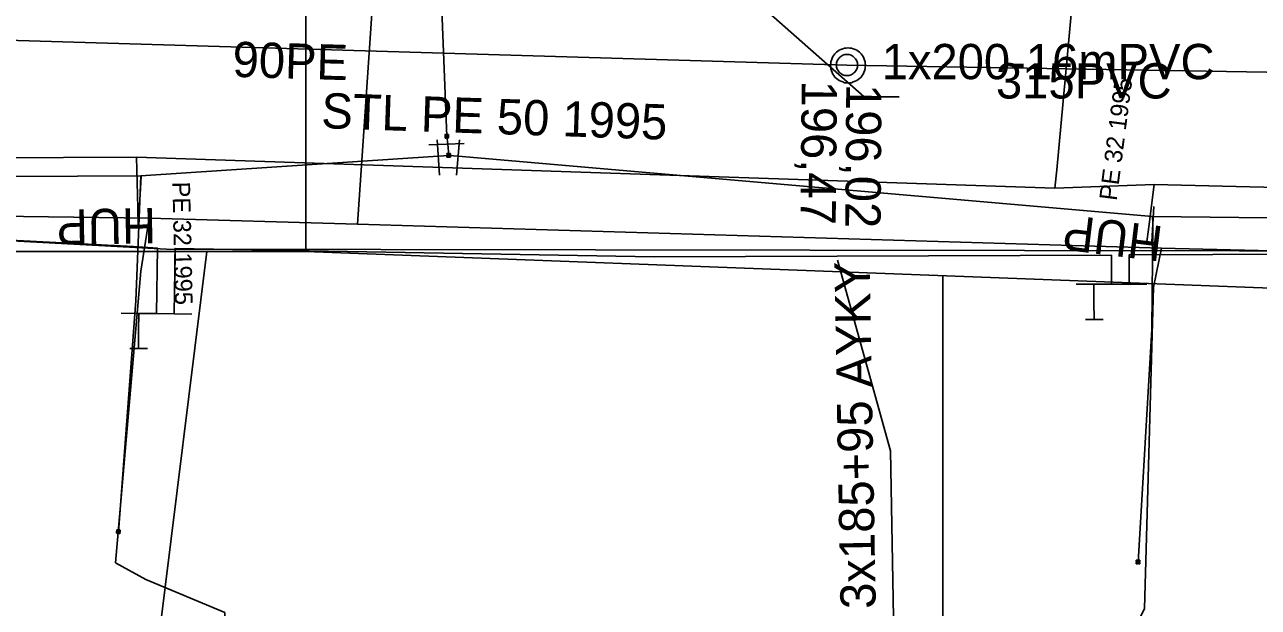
# Model space of a CAD drawing. Extents: x -746464 to -745690, y -1051581 to -1049993.
# Drawn here: x -746172.06 to -746137.08, y -1051042.46 to -1051025.94 of the extents above; entities that cross this region are included whole.
import ezdxf

# ---------------------------------------------------------------- set-up
doc = ezdxf.new("R2010")
doc.units = 0
for name, color, linetype in [('04_CETIN_sdelovaci_podzem', 7, 'Continuous'), ('37_TVNET_sdelovaci_televizni kabely', 7, 'Continuous'), ('48_Prazs_plynarenska_STL', 7, 'Continuous'), ('48_Prazs_plynarenska_STL_popisy', 7, 'Continuous'), ('51_PVaK_kanal_jednotna_overena poloha_rad', 7, 'Continuous'), ('51_PVaK_kanal_negravitacni_overena poloha', 7, 'Continuous'), ('51_PVaK_kanal_objekty', 7, 'Continuous'), ('51_PVaK_kanal_popisy', 7, 'Continuous'), ('51_PVaK_vodovod_chranicky_objekty', 7, 'Continuous'), ('51_PVaK_vodovod_overena poloha_pripojka', 7, 'Continuous'), ('51_PVaK_vodovod_overena poloha_rad', 7, 'Continuous'), ('55_PREdi_NN', 7, 'Continuous'), ('55_PREdi_NN_popisy', 7, 'Continuous'), ('55_PREdi_NN_pripojovaci_misto', 7, 'Continuous'), ('55_PREdi_stavby_popisy', 7, 'Continuous')]:
    doc.layers.add(name, color=color, linetype=linetype)

msp = doc.modelspace()

# ---------------------------------------------------------------- linework, layer by layer
at = {"layer": '04_CETIN_sdelovaci_podzem'}
for points in [[(-746162.1, -1051023.82), (-746162.63, -1051031.6)], [(-746162.1, -1051023.82), (-746162.63, -1051031.6)], [(-746182.58, -1051038.71), (-746181.91, -1051031.96), (-746181.37, -1051031.26), (-746168.53, -1051031.43)], [(-746168.53, -1051031.43), (-746168.77, -1051032.93), (-746169.49, -1051041.2)], [(-746162.63, -1051031.6), (-746168.53, -1051031.43)], [(-746139.83, -1051032.28), (-746162.63, -1051031.6)], [(-746139.83, -1051032.28), (-746140.05, -1051033.39), (-746140.31, -1051042.5), (-746140.71, -1051043.31), (-746142.03, -1051046.04), (-746142.43, -1051048.4)], [(-746112.02, -1051032.95), (-746139.83, -1051032.28)], [(-746168.77, -1051032.93), (-746169.49, -1051041.2)], [(-746140.05, -1051033.39), (-746140.31, -1051042.5)], [(-746169.49, -1051041.2), (-746168.63, -1051041.67), (-746166.39, -1051042.61), (-746166.34, -1051045.19), (-746166.65, -1051048.23)]]:
    msp.add_lwpolyline(points, dxfattribs=at)
at = {"layer": '37_TVNET_sdelovaci_televizni kabely'}
for p, q in [((-746166.9, -1051032.378), (-746169.197, -1051050.901)), ((-746146.028, -1051033.065), (-746146.028, -1051051.73))]:
    msp.add_line(p, q, dxfattribs=at)
for points in [[(-746164.092, -1051025.501), (-746164.092, -1051032.378), (-746094.407, -1051035.026)], [(-746164.092, -1051032.378), (-746186.423, -1051032.378), (-746186.423, -1051048.029)]]:
    msp.add_lwpolyline(points, dxfattribs=at)
at = {"layer": '48_Prazs_plynarenska_STL'}
for points in [[(-746135.46, -1050960.65), (-746137, -1050975.76), (-746139.19, -1050995.39), (-746141.08, -1051012.95), (-746142.25, -1051024.11), (-746142.797, -1051030.061)], [(-746184.763, -1051029.894), (-746181.34, -1051029.76), (-746168.89, -1051029.7), (-746142.85, -1051030.58)], [(-746168.89, -1051029.7), (-746168.859, -1051031.139)], [(-746142.797, -1051030.061), (-746142.85, -1051030.58)], [(-746142.85, -1051030.58), (-746140.03, -1051030.48), (-746112.47, -1051031.15), (-746095.18, -1051031.55), (-746077.47, -1051032.14), (-746054.623, -1051033.192)], [(-746140.03, -1051030.48), (-746140.184, -1051031.672)], [(-746168.859, -1051031.139), (-746168.849, -1051031.64)], [(-746140.184, -1051031.672), (-746140.249, -1051032.169)]]:
    msp.add_lwpolyline(points, dxfattribs=at)
at = {"layer": '51_PVaK_kanal_jednotna_overena poloha_rad'}
msp.add_line((-746148.746, -1051027.089), (-746135.666, -1051027.315), dxfattribs=at)
at = {"layer": '51_PVaK_kanal_negravitacni_overena poloha'}
msp.add_lwpolyline([(-746179.64, -1051026.15), (-746178.62, -1051026.2), (-746148.746, -1051027.089)], dxfattribs=at)
at = {"layer": '51_PVaK_kanal_objekty'}
for points in [[(-746148.216, -1051027.099), (-746148.226, -1051027.049), (-746148.226, -1051026.999), (-746148.246, -1051026.949), (-746148.266, -1051026.899), (-746148.286, -1051026.849), (-746148.316, -1051026.809), (-746148.346, -1051026.769), (-746148.386, -1051026.729), (-746148.426, -1051026.699), (-746148.466, -1051026.669), (-746148.516, -1051026.649), (-746148.566, -1051026.629), (-746148.616, -1051026.609), (-746148.666, -1051026.609), (-746148.716, -1051026.599), (-746148.766, -1051026.609), (-746148.816, -1051026.609), (-746148.866, -1051026.629), (-746148.916, -1051026.649), (-746148.966, -1051026.669), (-746149.006, -1051026.699), (-746149.046, -1051026.729), (-746149.086, -1051026.769), (-746149.116, -1051026.809), (-746149.146, -1051026.849), (-746149.166, -1051026.899), (-746149.186, -1051026.949), (-746149.206, -1051026.999), (-746149.206, -1051027.049), (-746149.216, -1051027.099), (-746149.206, -1051027.149), (-746149.206, -1051027.199), (-746149.186, -1051027.249), (-746149.166, -1051027.299), (-746149.146, -1051027.349), (-746149.116, -1051027.389), (-746149.086, -1051027.429), (-746149.046, -1051027.469), (-746149.006, -1051027.499), (-746148.966, -1051027.529), (-746148.916, -1051027.549), (-746148.866, -1051027.569), (-746148.816, -1051027.589), (-746148.766, -1051027.589), (-746148.716, -1051027.599), (-746148.666, -1051027.589), (-746148.616, -1051027.589), (-746148.566, -1051027.569), (-746148.516, -1051027.549), (-746148.466, -1051027.529), (-746148.426, -1051027.499), (-746148.386, -1051027.469), (-746148.346, -1051027.429), (-746148.316, -1051027.389), (-746148.286, -1051027.349), (-746148.266, -1051027.299), (-746148.246, -1051027.249), (-746148.226, -1051027.199), (-746148.226, -1051027.149), (-746148.216, -1051027.099)], [(-746148.446, -1051027.089), (-746148.446, -1051027.059), (-746148.452, -1051027.029), (-746148.458, -1051026.999), (-746148.47, -1051026.969), (-746148.488, -1051026.939), (-746148.506, -1051026.915), (-746148.524, -1051026.891), (-746148.548, -1051026.867), (-746148.572, -1051026.849), (-746148.596, -1051026.831), (-746148.626, -1051026.813), (-746148.656, -1051026.801), (-746148.686, -1051026.795), (-746148.716, -1051026.789), (-746148.746, -1051026.789), (-746148.776, -1051026.789), (-746148.806, -1051026.795), (-746148.836, -1051026.801), (-746148.866, -1051026.813), (-746148.896, -1051026.831), (-746148.92, -1051026.849), (-746148.944, -1051026.867), (-746148.968, -1051026.891), (-746148.986, -1051026.915), (-746149.004, -1051026.939), (-746149.022, -1051026.969), (-746149.034, -1051026.999), (-746149.04, -1051027.029), (-746149.046, -1051027.059), (-746149.046, -1051027.089), (-746149.046, -1051027.119), (-746149.04, -1051027.149), (-746149.034, -1051027.179), (-746149.022, -1051027.209), (-746149.004, -1051027.239), (-746148.986, -1051027.263), (-746148.968, -1051027.287), (-746148.944, -1051027.311), (-746148.92, -1051027.329), (-746148.896, -1051027.347), (-746148.866, -1051027.365), (-746148.836, -1051027.377), (-746148.806, -1051027.383), (-746148.776, -1051027.389), (-746148.746, -1051027.389), (-746148.716, -1051027.389), (-746148.686, -1051027.383), (-746148.656, -1051027.377), (-746148.626, -1051027.365), (-746148.596, -1051027.347), (-746148.572, -1051027.329), (-746148.548, -1051027.311), (-746148.524, -1051027.287), (-746148.506, -1051027.263), (-746148.488, -1051027.239), (-746148.47, -1051027.209), (-746148.458, -1051027.179), (-746148.452, -1051027.149), (-746148.446, -1051027.119), (-746148.446, -1051027.089)]]:
    msp.add_lwpolyline(points, dxfattribs=at)
at = {"layer": '51_PVaK_vodovod_chranicky_objekty'}
for p, q in [((-746160.145, -1051029.06), (-746160.125, -1051029.059)), ((-746160.145, -1051029.06), (-746160.042, -1051029.157)), ((-746160.145, -1051029.06), (-746160.144, -1051029.08)), ((-746160.045, -1051029.057), (-746160.142, -1051029.16)), ((-746160.142, -1051029.16), (-746160.142, -1051029.14)), ((-746160.045, -1051029.057), (-746160.065, -1051029.058)), ((-746160.045, -1051029.057), (-746160.044, -1051029.077)), ((-746160.042, -1051029.157), (-746160.042, -1051029.137)), ((-746160.6, -1051029.354), (-746159.6, -1051029.31)), ((-746160.304, -1051030.21), (-746160.371, -1051029.21)), ((-746160.142, -1051029.16), (-746160.122, -1051029.159)), ((-746160.042, -1051029.157), (-746160.062, -1051029.158)), ((-746159.817, -1051030.21), (-746159.73, -1051029.21)), ((-746160.089, -1051029.699), (-746159.989, -1051029.599)), ((-746160.089, -1051029.599), (-746159.989, -1051029.699)), ((-746160.089, -1051029.599), (-746160.089, -1051029.619)), ((-746160.089, -1051029.599), (-746160.069, -1051029.599)), ((-746160.089, -1051029.699), (-746160.089, -1051029.679)), ((-746160.089, -1051029.699), (-746160.069, -1051029.699)), ((-746159.989, -1051029.599), (-746160.009, -1051029.599)), ((-746159.989, -1051029.699), (-746160.009, -1051029.699)), ((-746159.989, -1051029.599), (-746159.989, -1051029.619)), ((-746159.989, -1051029.699), (-746159.989, -1051029.679)), ((-746168.821, -1051031.25), (-746168.764, -1051030.25)), ((-746140.101, -1051032.1), (-746140.044, -1051031.1)), ((-746169.462, -1051040.363), (-746169.354, -1051040.272)), ((-746169.454, -1051040.264), (-746169.455, -1051040.284)), ((-746169.362, -1051040.372), (-746169.454, -1051040.264)), ((-746169.454, -1051040.264), (-746169.434, -1051040.265)), ((-746169.354, -1051040.272), (-746169.374, -1051040.27)), ((-746169.354, -1051040.272), (-746169.356, -1051040.292)), ((-746169.462, -1051040.363), (-746169.46, -1051040.343)), ((-746169.462, -1051040.363), (-746169.442, -1051040.365)), ((-746169.362, -1051040.372), (-746169.382, -1051040.37)), ((-746169.362, -1051040.372), (-746169.361, -1051040.352)), ((-746140.541, -1051041.128), (-746140.542, -1051041.148)), ((-746140.542, -1051041.228), (-746140.441, -1051041.129)), ((-746140.542, -1051041.228), (-746140.542, -1051041.208)), ((-746140.542, -1051041.228), (-746140.522, -1051041.228)), ((-746140.442, -1051041.229), (-746140.541, -1051041.128)), ((-746140.541, -1051041.128), (-746140.521, -1051041.128)), ((-746140.442, -1051041.229), (-746140.462, -1051041.229)), ((-746140.441, -1051041.129), (-746140.461, -1051041.129)), ((-746140.441, -1051041.129), (-746140.442, -1051041.149)), ((-746140.442, -1051041.229), (-746140.442, -1051041.209))]:
    msp.add_line(p, q, dxfattribs=at)
for points in [[(-746160.092, -1051029.159), (-746160.087, -1051029.158), (-746160.082, -1051029.157), (-746160.077, -1051029.156), (-746160.072, -1051029.154), (-746160.067, -1051029.151), (-746160.063, -1051029.148), (-746160.059, -1051029.145), (-746160.055, -1051029.141), (-746160.052, -1051029.136), (-746160.05, -1051029.132), (-746160.047, -1051029.127), (-746160.045, -1051029.122), (-746160.044, -1051029.117), (-746160.043, -1051029.112), (-746160.043, -1051029.107), (-746160.043, -1051029.102), (-746160.044, -1051029.097), (-746160.046, -1051029.092), (-746160.048, -1051029.087), (-746160.051, -1051029.082), (-746160.054, -1051029.078), (-746160.057, -1051029.075), (-746160.061, -1051029.071), (-746160.065, -1051029.068), (-746160.069, -1051029.065), (-746160.074, -1051029.062), (-746160.079, -1051029.06), (-746160.085, -1051029.059), (-746160.09, -1051029.058), (-746160.095, -1051029.059), (-746160.1, -1051029.059), (-746160.105, -1051029.06), (-746160.109, -1051029.061), (-746160.114, -1051029.063), (-746160.119, -1051029.066), (-746160.123, -1051029.069), (-746160.127, -1051029.072), (-746160.131, -1051029.077), (-746160.134, -1051029.081), (-746160.137, -1051029.085), (-746160.14, -1051029.09), (-746160.142, -1051029.095), (-746160.142, -1051029.1), (-746160.143, -1051029.105), (-746160.143, -1051029.11), (-746160.143, -1051029.115), (-746160.142, -1051029.12), (-746160.141, -1051029.125), (-746160.139, -1051029.13), (-746160.135, -1051029.135), (-746160.132, -1051029.139), (-746160.129, -1051029.143), (-746160.125, -1051029.146), (-746160.121, -1051029.149), (-746160.117, -1051029.152), (-746160.112, -1051029.155), (-746160.107, -1051029.157), (-746160.102, -1051029.158), (-746160.097, -1051029.159), (-746160.092, -1051029.159)], [(-746159.989, -1051029.649), (-746159.989, -1051029.644), (-746159.99, -1051029.639), (-746159.991, -1051029.634), (-746159.993, -1051029.629), (-746159.996, -1051029.624), (-746159.999, -1051029.62), (-746160.002, -1051029.616), (-746160.006, -1051029.612), (-746160.01, -1051029.609), (-746160.014, -1051029.606), (-746160.019, -1051029.603), (-746160.024, -1051029.601), (-746160.029, -1051029.6), (-746160.034, -1051029.599), (-746160.039, -1051029.599), (-746160.044, -1051029.599), (-746160.049, -1051029.6), (-746160.054, -1051029.601), (-746160.059, -1051029.603), (-746160.064, -1051029.606), (-746160.068, -1051029.609), (-746160.072, -1051029.612), (-746160.076, -1051029.616), (-746160.079, -1051029.62), (-746160.082, -1051029.624), (-746160.085, -1051029.629), (-746160.087, -1051029.634), (-746160.088, -1051029.639), (-746160.089, -1051029.644), (-746160.089, -1051029.649), (-746160.089, -1051029.654), (-746160.088, -1051029.659), (-746160.087, -1051029.664), (-746160.085, -1051029.669), (-746160.082, -1051029.674), (-746160.079, -1051029.678), (-746160.076, -1051029.682), (-746160.072, -1051029.686), (-746160.068, -1051029.689), (-746160.064, -1051029.692), (-746160.059, -1051029.695), (-746160.054, -1051029.697), (-746160.049, -1051029.698), (-746160.044, -1051029.699), (-746160.039, -1051029.699), (-746160.034, -1051029.699), (-746160.029, -1051029.698), (-746160.024, -1051029.697), (-746160.019, -1051029.695), (-746160.014, -1051029.692), (-746160.01, -1051029.689), (-746160.006, -1051029.686), (-746160.002, -1051029.682), (-746159.999, -1051029.678), (-746159.996, -1051029.674), (-746159.993, -1051029.669), (-746159.991, -1051029.664), (-746159.99, -1051029.659), (-746159.989, -1051029.654), (-746159.989, -1051029.649)], [(-746169.404, -1051040.268), (-746169.409, -1051040.267), (-746169.414, -1051040.268), (-746169.419, -1051040.269), (-746169.424, -1051040.27), (-746169.429, -1051040.273), (-746169.433, -1051040.275), (-746169.438, -1051040.278), (-746169.442, -1051040.282), (-746169.445, -1051040.285), (-746169.449, -1051040.289), (-746169.452, -1051040.294), (-746169.454, -1051040.299), (-746169.456, -1051040.304), (-746169.457, -1051040.309), (-746169.458, -1051040.314), (-746169.458, -1051040.319), (-746169.458, -1051040.324), (-746169.457, -1051040.329), (-746169.455, -1051040.334), (-746169.453, -1051040.339), (-746169.45, -1051040.343), (-746169.448, -1051040.348), (-746169.444, -1051040.352), (-746169.44, -1051040.355), (-746169.436, -1051040.358), (-746169.432, -1051040.362), (-746169.427, -1051040.364), (-746169.422, -1051040.366), (-746169.417, -1051040.367), (-746169.412, -1051040.368), (-746169.407, -1051040.368), (-746169.402, -1051040.367), (-746169.397, -1051040.367), (-746169.392, -1051040.365), (-746169.387, -1051040.363), (-746169.382, -1051040.36), (-746169.378, -1051040.357), (-746169.374, -1051040.354), (-746169.37, -1051040.35), (-746169.367, -1051040.346), (-746169.364, -1051040.341), (-746169.361, -1051040.337), (-746169.36, -1051040.332), (-746169.359, -1051040.327), (-746169.358, -1051040.322), (-746169.358, -1051040.317), (-746169.358, -1051040.312), (-746169.359, -1051040.307), (-746169.36, -1051040.302), (-746169.363, -1051040.296), (-746169.366, -1051040.292), (-746169.368, -1051040.288), (-746169.372, -1051040.284), (-746169.376, -1051040.28), (-746169.379, -1051040.277), (-746169.384, -1051040.274), (-746169.389, -1051040.271), (-746169.394, -1051040.27), (-746169.399, -1051040.268), (-746169.404, -1051040.268)], [(-746140.491, -1051041.128), (-746140.496, -1051041.128), (-746140.501, -1051041.129), (-746140.506, -1051041.13), (-746140.511, -1051041.132), (-746140.516, -1051041.135), (-746140.52, -1051041.138), (-746140.524, -1051041.141), (-746140.528, -1051041.145), (-746140.532, -1051041.149), (-746140.535, -1051041.153), (-746140.538, -1051041.158), (-746140.54, -1051041.163), (-746140.541, -1051041.168), (-746140.542, -1051041.173), (-746140.542, -1051041.178), (-746140.542, -1051041.183), (-746140.541, -1051041.188), (-746140.54, -1051041.193), (-746140.538, -1051041.198), (-746140.535, -1051041.203), (-746140.532, -1051041.207), (-746140.529, -1051041.211), (-746140.525, -1051041.215), (-746140.521, -1051041.218), (-746140.517, -1051041.221), (-746140.512, -1051041.224), (-746140.507, -1051041.226), (-746140.502, -1051041.227), (-746140.497, -1051041.228), (-746140.492, -1051041.228), (-746140.487, -1051041.229), (-746140.482, -1051041.228), (-746140.477, -1051041.227), (-746140.472, -1051041.225), (-746140.467, -1051041.222), (-746140.463, -1051041.219), (-746140.459, -1051041.216), (-746140.455, -1051041.212), (-746140.452, -1051041.208), (-746140.449, -1051041.204), (-746140.446, -1051041.199), (-746140.444, -1051041.194), (-746140.443, -1051041.189), (-746140.442, -1051041.184), (-746140.442, -1051041.179), (-746140.442, -1051041.174), (-746140.443, -1051041.169), (-746140.444, -1051041.164), (-746140.446, -1051041.159), (-746140.449, -1051041.154), (-746140.452, -1051041.15), (-746140.454, -1051041.146), (-746140.458, -1051041.142), (-746140.462, -1051041.139), (-746140.466, -1051041.136), (-746140.471, -1051041.133), (-746140.476, -1051041.131), (-746140.481, -1051041.13), (-746140.486, -1051041.129), (-746140.491, -1051041.128)]]:
    msp.add_lwpolyline(points, dxfattribs=at)
at = {"layer": '51_PVaK_vodovod_overena poloha_pripojka'}
for p, q in [((-746168.77, -1051030.23), (-746168.79, -1051030.71)), ((-746140.08, -1051031.38), (-746140.07, -1051031.56))]:
    msp.add_line(p, q, dxfattribs=at)
for points in [[(-746168.79, -1051030.71), (-746168.911, -1051033.772), (-746169.407, -1051040.319)], [(-746140.07, -1051031.56), (-746140.098, -1051034.59), (-746140.491, -1051041.179)]]:
    msp.add_lwpolyline(points, dxfattribs=at)
at = {"layer": '51_PVaK_vodovod_overena poloha_rad'}
for p, q in [((-746160.06, -1051029.33), (-746160.094, -1051029.108)), ((-746160.04, -1051029.65), (-746160.06, -1051029.33)), ((-746160.04, -1051029.65), (-746160.34, -1051029.67)), ((-746159.77, -1051029.67), (-746160.04, -1051029.65))]:
    msp.add_line(p, q, dxfattribs=at)
for points in [[(-746160.094, -1051029.108), (-746160.26, -1051024.8), (-746160.58, -1051019.92), (-746169.84, -1051015.26), (-746179.81, -1051010.95), (-746195.12, -1051006.99), (-746198.21, -1051006.37), (-746202.2, -1051005.55)], [(-746160.34, -1051029.67), (-746168.77, -1051030.23), (-746181.35, -1051030.3), (-746186.47, -1051030.43)], [(-746077.51, -1051033.22), (-746095.07, -1051032.09), (-746112.36, -1051031.7), (-746140.08, -1051031.38), (-746159.77, -1051029.67)]]:
    msp.add_lwpolyline(points, dxfattribs=at)
at = {"layer": '55_PREdi_NN'}
for points in [[(-746168.326, -1051034.136), (-746168.299, -1051032.279), (-746168.979, -1051032.237), (-746180.361, -1051031.645), (-746180.873, -1051031.666), (-746181.335, -1051033.527)], [(-745933.351, -1051040.912), (-745941.504, -1051040.452), (-745958.538, -1051039.744), (-745969.12, -1051039.482), (-746015.2, -1051036.705), (-746033.432, -1051035.653), (-746045.186, -1051035.092), (-746119.381, -1051032.383), (-746168.04, -1051032.305), (-746181.2, -1051031.6)], [(-746141.245, -1051033.302), (-746141.248, -1051032.475), (-746154.216, -1051032.53), (-746167.799, -1051032.287), (-746167.826, -1051034.144)], [(-746113.786, -1051033.446), (-746113.755, -1051032.598), (-746119.381, -1051032.383), (-746140.748, -1051032.473), (-746140.745, -1051033.3)], [(-746140.245, -1051033.298), (-746140.745, -1051033.3), (-746141.245, -1051033.302), (-746141.745, -1051033.304), (-746142.245, -1051033.306)], [(-746141.745, -1051033.304), (-746141.743, -1051033.804)], [(-746167.326, -1051034.151), (-746167.826, -1051034.144), (-746168.326, -1051034.136), (-746168.826, -1051034.129), (-746169.326, -1051034.122)], [(-746168.826, -1051034.129), (-746168.833, -1051034.629)]]:
    msp.add_lwpolyline(points, dxfattribs=at)
at = {"layer": '55_PREdi_NN_popisy'}
msp.add_lwpolyline([(-746147.348, -1051046.959), (-746147.508, -1051038.024), (-746149.019, -1051032.617)], dxfattribs=at)
at = {"layer": '55_PREdi_NN_pripojovaci_misto'}
for p, q in [((-746141.743, -1051033.804), (-746141.734, -1051034.304)), ((-746141.984, -1051034.308), (-746141.484, -1051034.3)), ((-746168.833, -1051034.629), (-746168.833, -1051035.129)), ((-746169.083, -1051035.129), (-746168.583, -1051035.129))]:
    msp.add_line(p, q, dxfattribs=at)
at = {"layer": '55_PREdi_stavby_popisy'}
msp.add_lwpolyline([(-746152.414, -1051024.319), (-746148.262, -1051027.991), (-746147.262, -1051027.991)], dxfattribs=at)

# ---------------------------------------------------------------- texts
at = {"layer": '48_Prazs_plynarenska_STL_popisy'}
for s, height, rotation, p in [('PE 32 1995', 0.5, 82.6385, (-746141.099, -1051030.951)), ('STL PE 50 1995', 1, 358.0645, (-746163.664, -1051028.876)), ('PE 32 1995', 0.5, 271.2341, (-746167.875, -1051030.402)), ('HUP', 1, 181, (-746168.349, -1051031.14)), ('HUP', 1, 173, (-746139.749, -1051031.669))]:
    msp.add_text(s, height=height, rotation=rotation, dxfattribs=at).set_placement(p)
at = {"layer": '51_PVaK_kanal_popisy'}
for s, rotation, p in [('90PE', 358.2944, (-746166.18, -1051027.422)), ('315PVC', 0.01, (-746144.521, -1051028.038)), ('196,47', 269.4864, (-746150.029, -1051027.526)), ('196,02', 269.6018, (-746148.766, -1051027.621))]:
    msp.add_text(s, height=1, rotation=rotation, dxfattribs=at).set_placement(p)
at = {"layer": '55_PREdi_NN_popisy'}
msp.add_text('3x185+95 AYKY', height=1, rotation=91.0248, dxfattribs=at).set_placement((-746147.928, -1051042.5))
at = {"layer": '55_PREdi_stavby_popisy'}
msp.add_text('1x200-16mPVC', height=1, dxfattribs=at).set_placement((-746147.762, -1051027.491))

doc.saveas('drawing.dxf')
